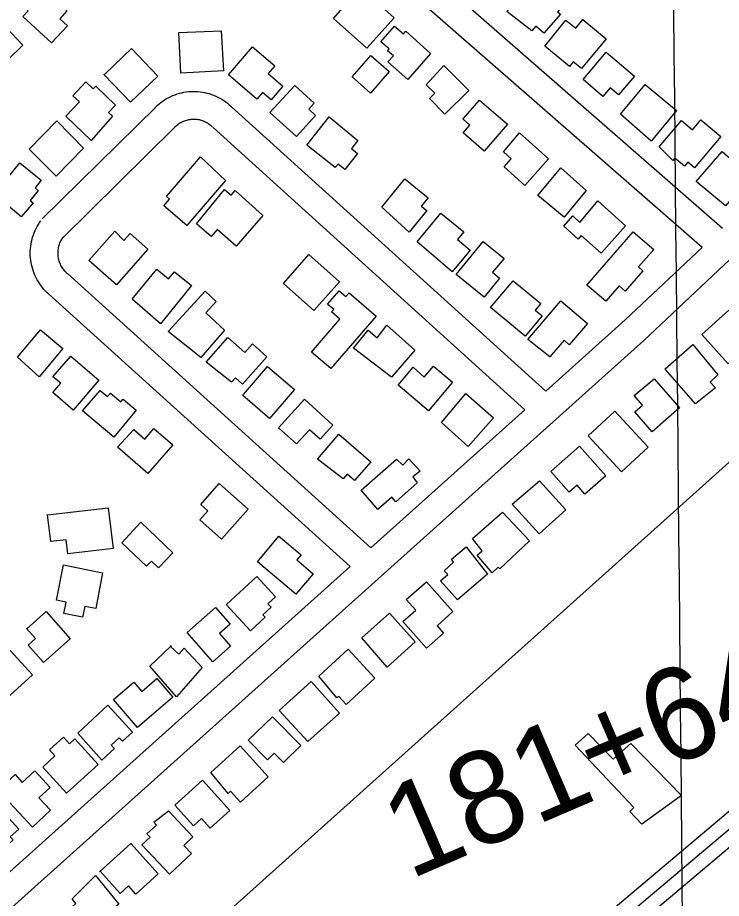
# Model space of a CAD drawing. Extents: x 3598634 to 3636690, y 517270 to 542944.
# Drawn here: x 3628481 to 3629242, y 527737 to 528690 of the extents above; entities that cross this region are included whole.
import ezdxf

# ---------------------------------------------------------------- set-up
doc = ezdxf.new("R2010")
doc.units = 0
for name, color, linetype in [('V-BLDG-OTLN', 7, 'Continuous'), ('V-GRID-MAJR', 7, 'Continuous'), ('V-ROAD-CNTR', 7, 'Continuous'), ('V-SURV-IDEN', 7, 'Continuous'), ('V-TOPO-SHOR', 7, 'Continuous')]:
    doc.layers.add(name, color=color, linetype=linetype)

msp = doc.modelspace()

# ---------------------------------------------------------------- linework, layer by layer
at = {"layer": 'V-BLDG-OTLN'}
for points in [[(3628502.06, 528726.55), (3628533.9, 528697.13), (3628526.23, 528688.83), (3628534.4, 528681.26), (3628517.21, 528662.64), (3628486.3, 528691.17), (3628492.02, 528697.36), (3628481.96, 528706.64)], [(3629009.56, 528696.66), (3629034.22, 528724.88), (3629052.06, 528709.28), (3629060.88, 528719.37), (3629074.35, 528707.56), (3629064.58, 528696.36), (3629067.61, 528693.74), (3629049.84, 528673.23), (3629041.09, 528680.79), (3629036.74, 528675.77)], [(3628851.26, 528722.4), (3628887.76, 528689.88), (3628858.26, 528656.77), (3628822.04, 528689.07)], [(3628460.93, 528686.4), (3628486.16, 528660.34), (3628454.71, 528629.88), (3628436.23, 528648.96), (3628442.67, 528655.21), (3628438.02, 528660.02), (3628448.19, 528669.86), (3628445.57, 528672.56)], [(3629050.62, 528659.03), (3629073.51, 528687.2), (3629084.25, 528678.47), (3629091.94, 528687.82), (3629117.06, 528667.14), (3629090.43, 528634.78), (3629081.62, 528642.03), (3629077.62, 528637.17)], [(3628927.27, 528651.33), (3628902.66, 528623.16), (3628881.1, 528641.97), (3628886.95, 528648.67), (3628880.59, 528654.22), (3628882.33, 528656.18), (3628873.47, 528663.82), (3628888.12, 528680.76), (3628897.88, 528672.36), (3628900.34, 528675.25)], [(3628654.89, 528673.77), (3628700.83, 528675.74), (3628703.16, 528632.54), (3628657.25, 528630.06)], [(3628758.59, 528637.83), (3628751.71, 528629.42), (3628767.56, 528615.69), (3628754.86, 528601.04), (3628745.54, 528609.12), (3628739.32, 528601.91), (3628708.78, 528628.21), (3628734.75, 528658.35)], [(3628574.73, 528628.71), (3628603.63, 528656.4), (3628632.08, 528626.7), (3628602.6, 528598.46), (3628573.83, 528628.49)], [(3628842.4, 528625.92), (3628862.67, 528648.96), (3628882.46, 528631.57), (3628862.1, 528608.41)], [(3629092.17, 528623.17), (3629117.2, 528652.76), (3629147.9, 528626.78), (3629130.58, 528606.3), (3629121.56, 528613.93), (3629113.57, 528604.48)], [(3628941.72, 528638.01), (3628968.45, 528611.19), (3628942.67, 528585.51), (3628925.92, 528602.33), (3628931.79, 528608.17), (3628922.6, 528617.4)], [(3628560.04, 528557.23), (3628532.72, 528583.42), (3628547.42, 528598.75), (3628540.33, 528605.54), (3628554.52, 528620.34), (3628562.16, 528613.03), (3628564.98, 528615.97), (3628586.51, 528595.29), (3628578.84, 528587.32), (3628583.11, 528583.23)], [(3628801.25, 528597.6), (3628795.55, 528590.78), (3628802.85, 528584.12), (3628782.05, 528561.3), (3628753.49, 528587.32), (3628780.28, 528616.72)], [(3629132.81, 528585.66), (3629159.41, 528617.6), (3629193.32, 528589.35), (3629165.94, 528556.47)], [(3628962.48, 528580.4), (3628980.11, 528600.79), (3629010.34, 528574.65), (3628985.16, 528545.53), (3628962.33, 528565.27), (3628969.7, 528573.79), (3628962.3, 528580.18)], [(3628817.4, 528582.67), (3628848.51, 528557.03), (3628841.58, 528548.24), (3628848.18, 528543.06), (3628834.65, 528525.87), (3628827.31, 528531.64), (3628824.2, 528527.69), (3628793.29, 528552.01)], [(3628551.98, 528548.59), (3628522.33, 528518.6), (3628492.89, 528547.71), (3628523.03, 528578.2)], [(3629174.62, 528550.22), (3629198.45, 528578.69), (3629210.45, 528568.65), (3629219.45, 528579.37), (3629241.11, 528561.31), (3629212.83, 528527.49), (3629205.47, 528533.63), (3629201.86, 528529.29), (3629191.48, 528537.94), (3629189.33, 528535.37)], [(3629023.47, 528565.19), (3629054.84, 528537.13), (3629029.27, 528508.53), (3629006.68, 528528.73), (3629014.4, 528537.36), (3629006.18, 528544.73)], [(3629214.31, 528512.69), (3629242.52, 528545.21), (3629273.72, 528518.15), (3629246.04, 528486.25)], [(3628705.44, 528513.91), (3628663.65, 528465.13), (3628638.76, 528486.45), (3628644.9, 528493.63), (3628641.61, 528496.45), (3628678.24, 528539.22)], [(3628455.16, 528499.04), (3628482.95, 528532.93), (3628505.99, 528514.05), (3628499.41, 528506.02), (3628502.93, 528503.13), (3628494.19, 528492.31), (3628497.53, 528489.69), (3628484.48, 528474.54)], [(3629095.46, 528502.95), (3629071.54, 528474.13), (3629043.32, 528497.54), (3629068.06, 528527.36)], [(3628874.56, 528484.97), (3628899.51, 528515.58), (3628924.56, 528495.15), (3628917.18, 528486.1), (3628923.12, 528481.25), (3628903.96, 528457.8)], [(3628745.7, 528476.11), (3628717.09, 528442.89), (3628696.46, 528460.65), (3628690.04, 528453.21), (3628674.09, 528466.95), (3628704.34, 528504.23), (3628711.58, 528497.77), (3628715.79, 528502.9), (3628745.56, 528476.37)], [(3629107.95, 528491.76), (3629138.08, 528464.76), (3629111.64, 528435.25), (3629090.25, 528454.4), (3629086.76, 528450.52), (3629071.23, 528464.43), (3629081.09, 528475.42), (3629088.82, 528468.49)], [(3628912.81, 528447.61), (3628938.44, 528478.51), (3628963.02, 528458.12), (3628956.16, 528449.85), (3628969.86, 528438.5), (3628950.42, 528415.06)], [(3628585.69, 528459.01), (3628595.62, 528448.75), (3628602.29, 528456.32), (3628621.4, 528439.54), (3628587.53, 528400.98), (3628557.71, 528427.16)], [(3629096.38, 528400.49), (3629146.51, 528458.33), (3629168.53, 528439.25), (3629152.05, 528420.24), (3629156.7, 528416.21), (3629137.62, 528394.21), (3629131.17, 528399.81), (3629116.72, 528383.22)], [(3629006.69, 528429.59), (3628994.16, 528414.58), (3629001.88, 528408.3), (3628985.15, 528387.76), (3628955.03, 528412.29), (3628984.11, 528447.98)], [(3628768.29, 528402.24), (3628795.6, 528433.7), (3628828.73, 528404.15), (3628800.98, 528373.07)], [(3628604.32, 528385.45), (3628631.05, 528417.94), (3628643.88, 528407.39), (3628650.31, 528415.15), (3628668.71, 528400.09), (3628634.96, 528358.83)], [(3628992.08, 528376.48), (3629016.51, 528405.43), (3629046.35, 528380.84), (3629040.3, 528373.5), (3629047.81, 528367.26), (3629029.64, 528345.33)], [(3628643.28, 528350.6), (3628683.31, 528394.04), (3628695.43, 528382.87), (3628684.05, 528370.53), (3628704.28, 528351.83), (3628678.66, 528322.45)], [(3628819.33, 528310.37), (3628798.39, 528328.3), (3628829.1, 528363.94), (3628820.2, 528371.61), (3628822.48, 528374.25), (3628815.86, 528379.97), (3628828.43, 528394.48), (3628835.69, 528388.2), (3628839.33, 528392.4), (3628868.53, 528367.09)], [(3629032.57, 528341.88), (3629068.22, 528383.49), (3629096.8, 528358.99), (3629077.28, 528336.21), (3629071.66, 528341.03), (3629056.29, 528323.09)], [(3629220.54, 528347.35), (3629249.78, 528373.41), (3629278.31, 528341.44), (3629249.26, 528315.52)], [(3628844.03, 528332.35), (3628859.83, 528351.78), (3628869.42, 528343.61), (3628880.07, 528357.21), (3628910.11, 528330.41), (3628884.8, 528300.94)], [(3628480.61, 528322.83), (3628505.24, 528352.42), (3628529.64, 528332.1), (3628504.03, 528301.35)], [(3628684.5, 528317.3), (3628707.99, 528344), (3628726.43, 528327.79), (3628734.62, 528336.96), (3628750.19, 528323.1), (3628723.94, 528293.62), (3628716.29, 528300.42), (3628711.92, 528295.51)], [(3629181.14, 528309.46), (3629180.99, 528310.27), (3629211.04, 528336.35), (3629237.87, 528303.46), (3629229.51, 528295.63), (3629235.39, 528289.39), (3629213.94, 528272.38)], [(3628518.81, 528301.27), (3628538.19, 528323.93), (3628568.56, 528297.95), (3628540.72, 528265.42), (3628518.49, 528284.43), (3628527.25, 528294.66)], [(3628724.82, 528282.35), (3628750.93, 528312.66), (3628779.87, 528287.74), (3628752.96, 528256.5), (3628724.16, 528281.29)], [(3628908.43, 528311.75), (3628920.46, 528301.14), (3628930.34, 528312.89), (3628950.86, 528295.64), (3628924.9, 528264.74), (3628892.09, 528292.3)], [(3629169.03, 528299.35), (3629196.51, 528267.84), (3629166.93, 528242.04), (3629148.2, 528263.52), (3629156.58, 528270.83), (3629147.35, 528281.43)], [(3628550.75, 528264.61), (3628569.96, 528286.6), (3628577.79, 528280.02), (3628581.07, 528283.91), (3628592.33, 528274.43), (3628594.75, 528277.29), (3628608.93, 528265.39), (3628584.5, 528236.28)], [(3628762.72, 528246.39), (3628790.72, 528277.15), (3628821.53, 528249.11), (3628807.67, 528233.88), (3628796.36, 528244.17), (3628782.37, 528228.81)], [(3628938.94, 528251.95), (3628965.29, 528283.35), (3628995.45, 528257.24), (3628967.88, 528225.95)], [(3629097.75, 528237.78), (3629126.57, 528264.38), (3629162.57, 528225.38), (3629133.61, 528198.64)], [(3628588.46, 528225.24), (3628606.09, 528244.53), (3628618.17, 528234.18), (3628627.86, 528245.42), (3628648.3, 528227.83), (3628621.54, 528196.76)], [(3628804.77, 528212.57), (3628827.98, 528239.4), (3628862.43, 528209.6), (3628845.02, 528189.48), (3628837.1, 528196.33), (3628832.6, 528191.12)], [(3629057.15, 528199.19), (3629088.39, 528226.52), (3629116.63, 528194.25), (3629094.16, 528174.59), (3629085.77, 528184.17), (3629077.12, 528176.61)], [(3628912.79, 528186.73), (3628889.68, 528166.29), (3628885.28, 528171.27), (3628870.34, 528158.04), (3628852.06, 528178.69), (3628890.24, 528212.5), (3628897.07, 528206.02), (3628903.83, 528212.58), (3628915.99, 528199.45), (3628908, 528193.4)], [(3628677.75, 528146.74), (3628686.36, 528156.54), (3628678.56, 528163.46), (3628698.6, 528186.06), (3628729.81, 528158.38), (3628701.12, 528126.02)], [(3629045.18, 528189.08), (3629073.47, 528157.59), (3629044.55, 528131.61), (3629015.56, 528163.86)], [(3628512.98, 528152.03), (3628578.6, 528159.83), (3628583.93, 528115.7), (3628535.05, 528109.83), (3628533.19, 528125.31), (3628516.43, 528123.3)], [(3629005.13, 528155.12), (3629034.23, 528124.2), (3629002.07, 528093.95), (3629000.41, 528095.72), (3628993.76, 528089.5), (3628977.66, 528108.58), (3628983.11, 528113.34), (3628972.56, 528126.53)], [(3628512.98, 528152.03), (3628512.63, 528151.99), (3628512.94, 528152.37)], [(3628613.8, 528144.18), (3628648.5, 528111.11), (3628632.98, 528094.85), (3628625.36, 528102.08), (3628620.06, 528096.52), (3628593.33, 528121.76)], [(3628763.27, 528129.01), (3628787.25, 528109), (3628782.48, 528103.34), (3628800.15, 528088.45), (3628781.62, 528066.46), (3628740.07, 528101.49)], [(3628965.86, 528117.51), (3628988.94, 528088.07), (3628956.48, 528060.29), (3628938.13, 528080.75), (3628945.71, 528087.47), (3628941.79, 528091.59), (3628952.15, 528101.11), (3628949.75, 528104.31)], [(3628530.21, 528098.23), (3628572.29, 528089.42), (3628565.15, 528050.78), (3628553.13, 528053.17), (3628550.76, 528041.33), (3628530.65, 528045.36), (3628533.12, 528057.72), (3628522.51, 528059.85)], [(3628706.64, 528055.1), (3628739.41, 528085.31), (3628759.5, 528063.51), (3628751.37, 528056.02), (3628754.82, 528052.28), (3628745.89, 528044.06), (3628748.32, 528041.42), (3628732.33, 528026.7), (3628706.16, 528055.11)], [(3628922.79, 528079.67), (3628951.37, 528047.51), (3628934.2, 528032.24), (3628941.35, 528024.18), (3628922.91, 528007.8), (3628897.19, 528036.75), (3628911.1, 528049.1), (3628900.92, 528060.56)], [(3628663.82, 528024.77), (3628694.71, 528052.03), (3628710.55, 528033.97), (3628698.91, 528023.77), (3628710.89, 528010.12), (3628691.55, 527993.16)], [(3628490.48, 528028.97), (3628511.42, 528047.46), (3628537.49, 528017.95), (3628508.7, 527992.53), (3628492.09, 528011.33), (3628499.94, 528018.26)], [(3628852.98, 528019.23), (3628882.61, 528045.84), (3628910.52, 528014.77), (3628880.18, 527987.52)], [(3628490.48, 528028.97), (3628490.17, 528028.7), (3628490.41, 528029.06)], [(3628448.61, 527991.73), (3628468.51, 528009.92), (3628496.58, 527979.21), (3628464.64, 527950.03), (3628448.58, 527967.6), (3628461.37, 527979.29), (3628449.58, 527992.18)], [(3628645.83, 528009.93), (3628654.78, 528001.44), (3628660.87, 528007.84), (3628680.3, 527987.02), (3628652.46, 527955.18), (3628623.74, 527988.53)], [(3628645.83, 528009.93), (3628645.73, 528010.03), (3628646.66, 528010.73)], [(3628806.33, 527977.61), (3628838.07, 528006.73), (3628866.84, 527975.38), (3628835.97, 527947.06), (3628827.9, 527955.85), (3628825.98, 527954.09)], [(3628606.39, 527971.36), (3628614.87, 527960.94), (3628631.26, 527974.99), (3628648.43, 527954.95), (3628610.26, 527922.22), (3628584.33, 527952.44)], [(3628763.44, 527940.69), (3628798.09, 527971.76), (3628828.56, 527937.78), (3628794.38, 527907.13)], [(3628545.74, 527916.1), (3628577.97, 527946.16), (3628604.91, 527917.27), (3628594.15, 527907.23), (3628590.52, 527911.12), (3628581.86, 527903.04), (3628585.19, 527899.47), (3628571.56, 527886.75)], [(3628729.91, 527908.43), (3628756.27, 527933.62), (3628786.75, 527902.53), (3628768.01, 527884.14), (3628757.99, 527894.36), (3628750.71, 527887.23)], [(3629083.68, 527903.05), (3629097.64, 527915.67), (3629124.64, 527888.06), (3629143.95, 527904.9), (3629198.51, 527848.6), (3629155.62, 527817.65), (3629142.62, 527831.44), (3629147.12, 527835.69)], [(3628507.85, 527879.24), (3628520.85, 527891.57), (3628515.06, 527897.92), (3628530.19, 527911.69), (3628536.61, 527904.65), (3628542.56, 527910.03), (3628567.84, 527882.12), (3628533.45, 527850.97)], [(3628689.52, 527873.54), (3628721.1, 527902.22), (3628751.53, 527868.71), (3628721.48, 527841.42), (3628710.81, 527853.17), (3628708.3, 527850.89)], [(3628496.5, 527814.27), (3628467.14, 527846.11), (3628470.32, 527849.05), (3628462.65, 527857.37), (3628477.75, 527871.27), (3628485.63, 527862.75), (3628499.19, 527875.23), (3628515.7, 527857.32), (3628503.59, 527846.15), (3628516.07, 527832.59)], [(3628650.63, 527838.28), (3628680.63, 527865.29), (3628710.15, 527832.51), (3628688.78, 527813.27), (3628679.43, 527823.65), (3628670.92, 527815.98)], [(3628425.05, 527813.76), (3628448.97, 527834.28), (3628456.65, 527825.92), (3628463.47, 527832.22), (3628481.84, 527812.31), (3628472.58, 527803.76), (3628475.59, 527800.49), (3628454.84, 527781.39)], [(3628643.6, 527831.98), (3628670.15, 527803.73), (3628660.46, 527794.62), (3628668.59, 527785.97), (3628644.81, 527763.59), (3628614.92, 527795.34), (3628623.77, 527803.67), (3628620.49, 527807.16), (3628630.62, 527816.66), (3628627.83, 527819.64)], [(3628569.23, 527766.04), (3628603.08, 527796.55), (3628632.66, 527763.73), (3628608.45, 527741.91), (3628600.48, 527750.75), (3628591.47, 527742.62), (3628570.04, 527766.39)], [(3628564.86, 527761.98), (3628589.98, 527731.25), (3628577.11, 527720.74), (3628584.3, 527711.94), (3628572.54, 527702.32), (3628565.47, 527710.97), (3628555.17, 527702.54), (3628535.54, 527724.67), (3628543.63, 527731.94), (3628539.43, 527736.73)]]:
    msp.add_lwpolyline(points, close=True, dxfattribs=at)
at = {"layer": 'V-GRID-MAJR'}
msp.add_spline([(3629245.78, 522922.65), (3629187.62, 528981.42), (3629129.44, 535042.13), (3629071.26, 541102.85), (3629071.24, 541104.77)], degree=3, dxfattribs=at)
at = {"layer": 'V-ROAD-CNTR'}
for points in [[(3629242.79, 528461.79), (3628678.36, 528955.07)], [(3629220.82, 528441.16), (3628657.13, 528933.78)], [(3628630.08, 528593.43), (3628631.66, 528594.93), (3628633.54, 528596.58), (3628635.5, 528598.15), (3628637.52, 528599.63), (3628639.6, 528601.03), (3628641.74, 528602.33), (3628643.94, 528603.54), (3628646.18, 528604.66), (3628648.47, 528605.68), (3628650.8, 528606.59), (3628653.17, 528607.41), (3628655.58, 528608.13), (3628658.01, 528608.74), (3628660.46, 528609.24), (3628662.94, 528609.64), (3628665.43, 528609.94), (3628667.92, 528610.12), (3628670.43, 528610.2), (3628672.94, 528610.17), (3628675.44, 528610.04), (3628677.93, 528609.79), (3628680.42, 528609.44), (3628682.88, 528608.98), (3628685.32, 528608.42), (3628687.74, 528607.76), (3628690.12, 528606.98), (3628692.48, 528606.11), (3628694.79, 528605.14), (3628697.05, 528604.07), (3628699.27, 528602.9), (3628701.43, 528601.64), (3628703.55, 528600.29), (3628705.6, 528598.85), (3628707.58, 528597.32), (3628709.5, 528595.71), (3628711.32, 528594.04), (3628712.49, 528592.88)], [(3628507.28, 528472.17), (3628629.89, 528593.25)], [(3628712.01, 528593.33), (3629051.74, 528286)], [(3628528.35, 528450.82), (3628650.97, 528571.9)], [(3628650.78, 528571.72), (3628651.9, 528572.78), (3628652.81, 528573.58), (3628653.76, 528574.34), (3628654.74, 528575.06), (3628655.76, 528575.74), (3628656.8, 528576.38), (3628657.86, 528576.96), (3628658.95, 528577.5), (3628660.06, 528578), (3628661.2, 528578.44), (3628662.35, 528578.84), (3628663.51, 528579.19), (3628664.7, 528579.49), (3628665.89, 528579.73), (3628667.09, 528579.93), (3628668.3, 528580.07), (3628669.51, 528580.16), (3628670.73, 528580.2), (3628671.95, 528580.18), (3628673.16, 528580.12), (3628674.37, 528580), (3628675.58, 528579.83), (3628676.77, 528579.61), (3628677.96, 528579.33), (3628679.14, 528579.01), (3628680.29, 528578.63), (3628681.43, 528578.21), (3628682.56, 528577.74), (3628683.66, 528577.22), (3628684.74, 528576.65), (3628685.79, 528576.04), (3628686.81, 528575.38), (3628687.81, 528574.68), (3628688.77, 528573.94), (3628689.7, 528573.16), (3628690.63, 528572.3), (3628691.41, 528571.54)], [(3628691.89, 528571.09), (3629029.29, 528265.86)], [(3629331.45, 528503.89), (3629157.84, 528340.86), (3628130.23, 527419.24)], [(3628514.18, 528390.85), (3628512.56, 528392.34), (3628510.77, 528394.13), (3628509.07, 528395.98), (3628507.44, 528397.91), (3628505.89, 528399.91), (3628504.44, 528401.96), (3628503.07, 528404.08), (3628501.79, 528406.25), (3628500.61, 528408.48), (3628499.52, 528410.75), (3628498.53, 528413.07), (3628497.64, 528415.43), (3628496.85, 528417.82), (3628496.16, 528420.25), (3628495.57, 528422.7), (3628495.09, 528425.18), (3628494.72, 528427.67), (3628494.45, 528430.18), (3628494.29, 528432.7), (3628494.23, 528435.21), (3628494.28, 528437.74), (3628494.44, 528440.25), (3628494.71, 528442.76), (3628495.08, 528445.25), (3628495.55, 528447.73), (3628496.14, 528450.19), (3628496.82, 528452.61), (3628497.61, 528455.01), (3628498.5, 528457.37), (3628499.48, 528459.68), (3628500.57, 528461.96), (3628501.75, 528464.19), (3628503.02, 528466.36), (3628504.38, 528468.47), (3628505.54, 528470.13)], [(3628534.46, 528412.96), (3628533.31, 528414.02), (3628532.43, 528414.9), (3628531.58, 528415.82), (3628530.78, 528416.77), (3628530.01, 528417.76), (3628529.29, 528418.78), (3628528.61, 528419.83), (3628527.98, 528420.9), (3628527.39, 528422.01), (3628526.85, 528423.13), (3628526.37, 528424.28), (3628525.92, 528425.44), (3628525.53, 528426.63), (3628525.19, 528427.83), (3628524.9, 528429.05), (3628524.66, 528430.27), (3628524.48, 528431.5), (3628524.35, 528432.74), (3628524.27, 528433.99), (3628524.24, 528435.24), (3628524.26, 528436.49), (3628524.34, 528437.73), (3628524.47, 528438.97), (3628524.66, 528440.21), (3628524.89, 528441.43), (3628525.18, 528442.65), (3628525.52, 528443.85), (3628525.91, 528445.03), (3628526.35, 528446.2), (3628526.84, 528447.35), (3628527.38, 528448.48), (3628527.96, 528449.58), (3628528.59, 528450.66), (3628529.27, 528451.72), (3628530.08, 528452.87)], [(3629220.82, 528441.16), (3629137.55, 528362.96), (3629051.74, 528286)], [(3628862.73, 528116.48), (3628534.37, 528413.04)], [(3628840.27, 528096.34), (3628514.27, 528390.77)], [(3629029.29, 528265.86), (3628862.73, 528116.48)], [(3629696.63, 528234.73), (3629649.19, 528200.61), (3629616.27, 528159.55), (3629563.7, 528104.18), (3629497.75, 528040.32), (3627411.99, 526281.47)], [(3629705.39, 528222.56), (3629659.61, 528189.63), (3629627.58, 528149.67), (3629574.37, 528093.62), (3629507.82, 528029.18), (3627421.66, 526270)], [(3629714.15, 528210.38), (3629670.04, 528178.65), (3629638.89, 528139.8), (3629585.03, 528083.07), (3629517.88, 528018.05), (3627431.33, 526258.54)], [(3628840.27, 528096.34), (3628307.04, 527618.11)]]:
    msp.add_lwpolyline(points, dxfattribs=at)
at = {"layer": 'V-TOPO-SHOR'}
msp.add_line((3629214.41, 528176.98), (3629458.21, 528397.2), dxfattribs=at)
msp.add_lwpolyline([(3629214.41, 528176.98), (3628714.45, 527728.39), (3628390.05, 527435.47), (3628182.05, 527248.82)], dxfattribs=at)

# ---------------------------------------------------------------- texts
at = {"layer": 'V-SURV-IDEN'}
msp.add_text('181+64.8', height=100, rotation=23.26864, dxfattribs=at).set_placement((3628904.43, 527757.27))

doc.saveas('drawing.dxf')
